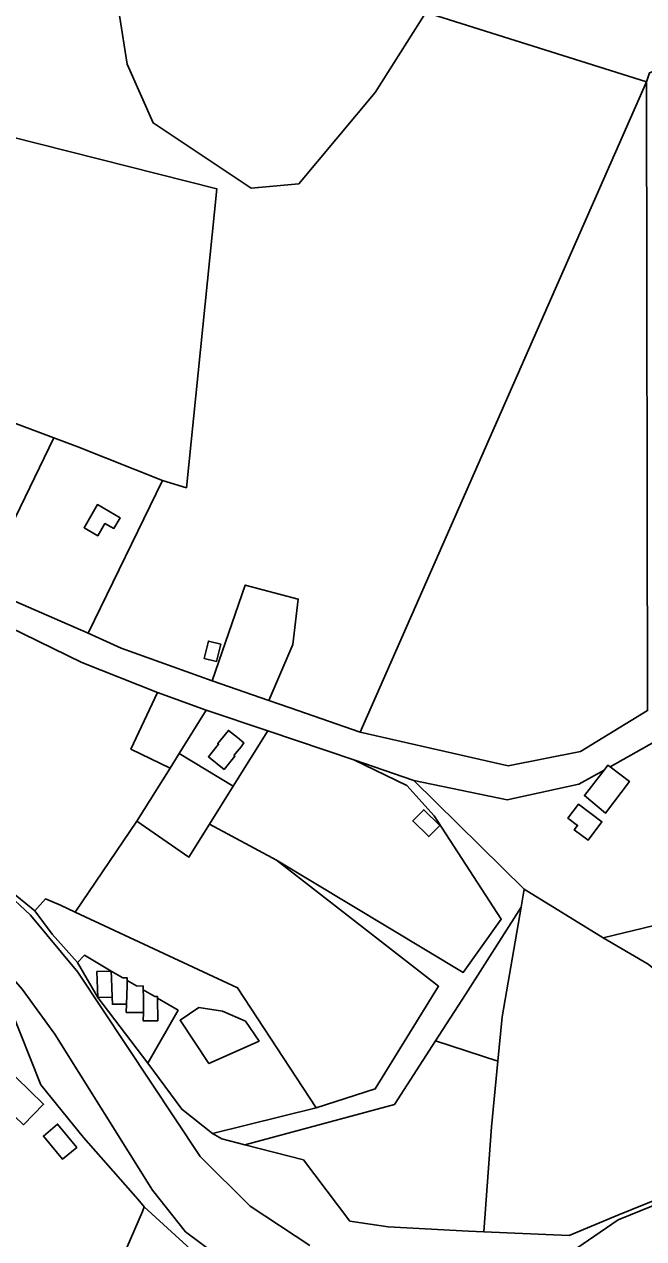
# Model space of a CAD drawing. Extents: x -477304 to -465429, y -1159113 to -1149210.
# Drawn here: x -476253.7 to -476111.2, y -1151455.3 to -1151175.8 of the extents above; entities that cross this region are included whole.
import ezdxf

# ---------------------------------------------------------------- set-up
doc = ezdxf.new("R2010")
doc.units = 0
for name, color, linetype in [('BPEJ_s', 7, 'Continuous'), ('orna_s', 7, 'Continuous'), ('ostatni_s', 7, 'Continuous'), ('PUPFL_s', 7, 'Continuous'), ('trav_porost_s', 7, 'Continuous')]:
    doc.layers.add(name, color=color, linetype=linetype)

msp = doc.modelspace()

# ---------------------------------------------------------------- linework, layer by layer
at = {"layer": 'BPEJ_s'}
for points in [[(-476161.29, -1151173.08), (-476173, -1151191.5), (-476190.5, -1151212.5), (-476201.5, -1151213.5), (-476221, -1151200.5), (-476224, -1151198.5), (-476230, -1151185), (-476233.5, -1151162.5)], [(-476233.5, -1151162.5), (-476230, -1151185), (-476224, -1151198.5), (-476221, -1151200.5), (-476201.5, -1151213.5), (-476190.5, -1151212.5), (-476173, -1151191.5), (-476161.29, -1151173.08)]]:
    msp.add_lwpolyline(points, dxfattribs=at)
at = {"layer": 'orna_s'}
for points in [[(-476094.22, -1151367.33), (-476101.11, -1151376.91), (-476108.85, -1151383.24), (-476120.51, -1151386.08), (-476138.73, -1151374.87), (-476164.06, -1151349.82), (-476142.61, -1151354.27), (-476126.17, -1151350.72), (-476120.34, -1151347.44), (-476124.85, -1151353.31), (-476119.99, -1151357.34), (-476114.49, -1151350.07), (-476118.96, -1151346.66), (-476096.81, -1151334.23), (-476090.63, -1151327.32), (-476086.31, -1151330.21)], [(-476128.65, -1151358.52), (-476126.42, -1151360.19), (-476127.18, -1151361.21), (-476124.02, -1151363.58), (-476120.84, -1151359.35), (-476126.23, -1151355.3)]]:
    msp.add_lwpolyline(points, close=True, dxfattribs=at)
at = {"layer": 'ostatni_s'}
for points in [[(-476240.43, -1151322.7), (-476260.76, -1151312.82), (-476280.74, -1151305.08), (-476298.14, -1151294.63), (-476357.6, -1151257.79), (-476388.74, -1151227.24), (-476391.22, -1151220.46), (-476396.2, -1151183.22), (-476396.99, -1151177.28), (-476393.53, -1151138.82)], [(-476386.8, -1151141.3), (-476389.99, -1151177.57), (-476384.13, -1151222.67), (-476383.16, -1151224.7), (-476352.92, -1151253.9), (-476288.29, -1151293.22), (-476263.52, -1151305.28), (-476238.94, -1151315.96), (-476231.4, -1151319.39), (-476210.48, -1151326.87), (-476197.45, -1151331.4), (-476192.5, -1151333.12), (-476176.46, -1151338.75), (-476142.41, -1151346.43), (-476125.73, -1151343.18), (-476110.32, -1151333.77)], [(-476439.9, -1151165.06), (-476435.24, -1151179.99), (-476430.31, -1151194.91), (-476433.43, -1151196.1), (-476431.68, -1151202.46), (-476420.82, -1151235.04), (-476416.01, -1151246.32), (-476395.72, -1151280.44), (-476383.66, -1151295.04), (-476365.02, -1151312.07), (-476338.83, -1151331.8), (-476315.75, -1151345), (-476269.99, -1151368.39), (-476258.32, -1151375.17), (-476252.23, -1151380.86), (-476241.37, -1151393.97), (-476213.24, -1151436.4), (-476201.73, -1151447.78), (-476187.97, -1151456.87)], [(-476209.67, -1151458.85), (-476216.57, -1151453.72), (-476224.18, -1151444.12), (-476246.62, -1151408.23), (-476254.12, -1151397.86), (-476260.98, -1151390.01), (-476270.01, -1151381.52), (-476280.05, -1151374.7), (-476313.49, -1151355.6), (-476323.3, -1151351.3), (-476330.92, -1151347.31), (-476347.32, -1151338.15), (-476366.25, -1151325.05), (-476370.84, -1151321.76), (-476399.5, -1151290.29), (-476414.39, -1151270.35), (-476430.96, -1151238.59), (-476439.69, -1151212.8), (-476447.22, -1151185.17), (-476448.43, -1151181.63), (-476454.56, -1151167.71)], [(-476096.81, -1151334.23), (-476118.96, -1151346.66), (-476119.45, -1151346.29), (-476120.34, -1151347.44), (-476126.17, -1151350.72), (-476142.61, -1151354.27), (-476164.06, -1151349.82), (-476177.91, -1151345.12), (-476197.68, -1151338.41), (-476211.87, -1151333.69), (-476223, -1151329.58), (-476240.43, -1151322.7)], [(-476211.83, -1151460.99), (-476226.06, -1151447.98), (-476227.53, -1151446.2), (-476240.05, -1151431.98), (-476249.88, -1151419.91), (-476256.99, -1151401.96), (-476267.58, -1151391.48), (-476269.99, -1151389.31), (-476277.51, -1151384.04), (-476291.73, -1151374.88), (-476304.1, -1151366.18), (-476312.68, -1151360.57), (-476323.3, -1151351.3), (-476313.49, -1151355.6), (-476280.05, -1151374.7), (-476270.01, -1151381.52), (-476260.98, -1151390.01), (-476254.12, -1151397.86), (-476246.62, -1151408.23), (-476224.18, -1151444.12), (-476216.57, -1151453.72), (-476209.67, -1151458.85)], [(-476187.97, -1151456.87), (-476201.73, -1151447.78), (-476213.24, -1151436.4), (-476241.37, -1151393.97), (-476252.23, -1151380.86), (-476258.32, -1151375.17)], [(-476257.41, -1151374.76), (-476251.27, -1151379.83), (-476247.24, -1151385.17), (-476241.41, -1151391.75), (-476236.75, -1151399.8), (-476225.26, -1151414.85), (-476217.45, -1151425.51), (-476210.37, -1151431.1), (-476208.23, -1151432.28), (-476202.97, -1151433.65), (-476189.49, -1151437.15), (-476178.8, -1151451.27), (-476169.97, -1151452.53), (-476151.51, -1151453.53), (-476147.99, -1151453.67), (-476128.34, -1151454.57), (-476117.15, -1151449.84), (-476103.94, -1151444.53)], [(-476256.99, -1151401.96), (-476249.88, -1151419.91), (-476240.05, -1151431.98), (-476227.53, -1151446.2), (-476226.06, -1151447.98), (-476226.49, -1151449.02), (-476238.32, -1151476.23)], [(-476253.84, -1151429.05), (-476249.22, -1151424.34), (-476261.93, -1151412.04)], [(-476103.71, -1151445.51), (-476117.12, -1151450.96), (-476126.6, -1151457.47)], [(-476126.6, -1151457.47), (-476117.12, -1151450.96), (-476103.71, -1151445.51)]]:
    msp.add_lwpolyline(points, dxfattribs=at)
for points in [[(-476246.89, -1151270.96), (-476263.52, -1151305.28), (-476288.29, -1151293.22), (-476272.3, -1151261.53), (-476265.37, -1151264.1)], [(-476238.94, -1151315.96), (-476263.52, -1151305.28), (-476246.89, -1151270.96), (-476241.36, -1151273.02), (-476221.85, -1151280.79)], [(-476231.65, -1151289.36), (-476236.84, -1151286.35), (-476239.93, -1151291.69), (-476236.76, -1151293.52), (-476235.14, -1151290.7), (-476233.07, -1151291.82)], [(-476239.93, -1151291.69), (-476236.84, -1151286.35), (-476231.65, -1151289.36), (-476233.07, -1151291.82), (-476235.14, -1151290.7), (-476236.76, -1151293.52)], [(-476202.84, -1151304.89), (-476190.65, -1151308.1), (-476191.88, -1151318.54), (-476197.45, -1151331.4), (-476210.48, -1151326.87)], [(-476209.45, -1151322.42), (-476212.3, -1151321.73), (-476211.34, -1151317.75), (-476208.49, -1151318.44)], [(-476211.87, -1151333.69), (-476197.68, -1151338.41), (-476205.62, -1151351.14), (-476218.06, -1151343.63)], [(-476205.48, -1151344.07), (-476203.79, -1151342.08), (-476203.15, -1151341.2), (-476204.65, -1151339.98), (-476206.72, -1151338.3), (-476209.18, -1151341.33), (-476208.98, -1151341.49), (-476211.32, -1151344.36), (-476207.7, -1151347.29), (-476205.24, -1151344.25)], [(-476205.48, -1151344.07), (-476205.24, -1151344.25), (-476207.7, -1151347.29), (-476211.32, -1151344.36), (-476208.98, -1151341.49), (-476209.18, -1151341.33), (-476206.72, -1151338.3), (-476204.65, -1151339.98), (-476203.15, -1151341.2), (-476203.79, -1151342.08)], [(-476211.09, -1151359.91), (-476205.62, -1151351.14), (-476197.68, -1151338.41), (-476177.91, -1151345.12), (-476165.71, -1151351.01), (-476159.37, -1151357.95), (-476144, -1151381.77), (-476152.73, -1151394), (-476195.67, -1151368.17)], [(-476177.91, -1151345.12), (-476164.06, -1151349.82), (-476138.73, -1151374.87), (-476139.41, -1151378.98), (-476152.22, -1151399.07), (-476159.11, -1151409.78), (-476168.53, -1151424.41), (-476202.97, -1151433.65), (-476208.23, -1151432.28), (-476210.37, -1151431.1), (-476186.54, -1151425.18), (-476172.97, -1151420.83), (-476158.41, -1151397.2), (-476195.67, -1151368.17), (-476152.73, -1151394), (-476144, -1151381.77), (-476159.37, -1151357.95), (-476165.71, -1151351.01)], [(-476119.99, -1151357.34), (-476124.85, -1151353.31), (-476120.34, -1151347.44), (-476119.45, -1151346.29), (-476118.96, -1151346.66), (-476114.49, -1151350.07)], [(-476164.34, -1151359.16), (-476160.67, -1151362.76), (-476158.14, -1151360.18), (-476161.81, -1151356.58)], [(-476158.14, -1151360.18), (-476160.67, -1151362.76), (-476164.34, -1151359.16), (-476161.81, -1151356.58)], [(-476120.84, -1151359.35), (-476124.02, -1151363.58), (-476127.18, -1151361.21), (-476126.42, -1151360.19), (-476128.65, -1151358.52), (-476126.23, -1151355.3)], [(-476239.85, -1151390.06), (-476241.41, -1151391.75), (-476247.24, -1151385.17), (-476251.27, -1151379.83), (-476248.76, -1151377.11), (-476245.33, -1151378.56), (-476241.99, -1151380.13), (-476204.63, -1151397.52), (-476186.54, -1151425.18), (-476210.37, -1151431.1), (-476217.45, -1151425.51), (-476225.26, -1151414.85), (-476218.29, -1151402.71), (-476223.02, -1151399.94), (-476223.02, -1151399.58), (-476223.64, -1151399.57), (-476226.29, -1151398.02), (-476226.3, -1151397.14), (-476227.84, -1151397.11), (-476230.02, -1151395.83), (-476230.02, -1151395.22), (-476231, -1151395.25), (-476233.66, -1151393.69)], [(-476241.41, -1151391.75), (-476239.85, -1151390.06), (-476233.66, -1151393.69), (-476236.95, -1151393.81), (-476236.75, -1151399.8)], [(-476233.6, -1151395.34), (-476233.46, -1151399.69), (-476236.75, -1151399.8), (-476236.95, -1151393.81), (-476233.66, -1151393.69)], [(-476233.4, -1151401.34), (-476233.46, -1151399.69), (-476233.6, -1151395.34), (-476233.66, -1151393.69), (-476231, -1151395.25), (-476230.02, -1151395.22), (-476230.02, -1151395.83), (-476230.02, -1151397.07), (-476230.14, -1151401.28)], [(-476230.02, -1151395.83), (-476227.84, -1151397.11), (-476226.3, -1151397.14), (-476226.29, -1151398.02), (-476226.28, -1151399.55), (-476226.28, -1151403.21), (-476230.23, -1151403.22), (-476230.14, -1151401.28), (-476230.02, -1151397.07)], [(-476223.64, -1151399.57), (-476223.02, -1151399.58), (-476223.02, -1151399.94), (-476222.99, -1151405.17), (-476226.3, -1151405.15), (-476226.28, -1151403.21), (-476226.28, -1151399.55), (-476226.29, -1151398.02)], [(-476236.75, -1151399.8), (-476233.46, -1151399.69), (-476233.4, -1151401.34), (-476230.14, -1151401.28), (-476230.23, -1151403.22), (-476226.28, -1151403.21), (-476226.3, -1151405.15), (-476222.99, -1151405.17), (-476223.02, -1151399.94), (-476218.29, -1151402.71), (-476225.26, -1151414.85)], [(-476202.83, -1151405.23), (-476208.1, -1151402.91), (-476213.52, -1151402.1), (-476217.84, -1151405), (-476211.19, -1151414.97), (-476199.67, -1151409.8)], [(-476211.19, -1151414.97), (-476217.84, -1151405), (-476213.52, -1151402.1), (-476208.1, -1151402.91), (-476202.83, -1151405.23), (-476199.67, -1151409.8)], [(-476269.3, -1151410.86), (-476268.37, -1151411.28), (-476263.35, -1151413.51), (-476261.93, -1151412.04), (-476249.22, -1151424.34), (-476253.84, -1151429.05), (-476255.91, -1151427.06), (-476256.44, -1151427.62), (-476256.81, -1151427.31), (-476256.3, -1151426.76), (-476264.56, -1151418.72), (-476265.14, -1151419.32), (-476265.47, -1151418.97), (-476264.93, -1151418.4), (-476266.57, -1151416.79), (-476265.12, -1151415.31), (-476269.62, -1151413.2), (-476270.53, -1151412.77)], [(-476244.86, -1151437), (-476241.61, -1151434.29), (-476246.01, -1151428.9), (-476249.28, -1151431.67)], [(-476246.01, -1151428.9), (-476241.61, -1151434.29), (-476244.86, -1151437), (-476249.28, -1151431.67)], [(-476238.32, -1151476.23), (-476226.49, -1151449.02), (-476226.06, -1151447.98), (-476211.83, -1151460.99), (-476220.43, -1151473.78), (-476224.5, -1151473.95), (-476235.04, -1151475.81)]]:
    msp.add_lwpolyline(points, close=True, dxfattribs=at)
at = {"layer": 'PUPFL_s'}
for points in [[(-475930.05, -1151072.11), (-475974.66, -1151080.49), (-476003.15, -1151086.2), (-476015.67, -1151105.75), (-476032.31, -1151109.51), (-476030.95, -1151113.99), (-476039.11, -1151116.07), (-476031.44, -1151133.8), (-475984.25, -1151130.53), (-475973.41, -1151128.42), (-475973.05, -1151147.67), (-476026.63, -1151154.82), (-476109.91, -1151186.97), (-476110.55, -1151189.06), (-476168.32, -1151170.87), (-476146.9, -1151143.14), (-476111.9, -1151105.68), (-476072.07, -1151099.53), (-476040.94, -1151095.06), (-476006.65, -1151085.96), (-475976.61, -1151079.17), (-475926.77, -1151069.25), (-475915.25, -1151084.64), (-475918.38, -1151087.81)], [(-476221.85, -1151280.79), (-476241.36, -1151273.02), (-476246.89, -1151270.96), (-476265.37, -1151264.1), (-476264.05, -1151246.63), (-476327.6, -1151181), (-476338.5, -1151170.07), (-476336.48, -1151168.29), (-476299.04, -1151188.16), (-476270.73, -1151198.19), (-476209.42, -1151213.67), (-476216.39, -1151282.46)], [(-476142.41, -1151346.43), (-476176.46, -1151338.75), (-476110.55, -1151189.06), (-476110.32, -1151333.77), (-476125.73, -1151343.18)], [(-476251.27, -1151379.83), (-476257.41, -1151374.76), (-476268.39, -1151367.02), (-476288.27, -1151356.51), (-476297.23, -1151347.85), (-476308.83, -1151334.25), (-476316.03, -1151327.52), (-476298.14, -1151294.63), (-476280.74, -1151305.08), (-476260.76, -1151312.82), (-476240.43, -1151322.7), (-476223, -1151329.58), (-476229.15, -1151342.62), (-476220.15, -1151346.98), (-476227.8, -1151359.23), (-476241.99, -1151380.13), (-476245.33, -1151378.56), (-476248.76, -1151377.11)], [(-476211.34, -1151317.75), (-476212.3, -1151321.73), (-476209.45, -1151322.42), (-476208.49, -1151318.44)], [(-476218.06, -1151343.63), (-476220.15, -1151346.98), (-476229.15, -1151342.62), (-476223, -1151329.58), (-476211.87, -1151333.69)], [(-476120.51, -1151386.08), (-476110.17, -1151392.12), (-476080.18, -1151416.71), (-476087.65, -1151426.89), (-476095.31, -1151435.71), (-476103.94, -1151444.53), (-476117.15, -1151449.84), (-476128.34, -1151454.57), (-476147.99, -1151453.67), (-476146.23, -1151429.57), (-476144.76, -1151414.4), (-476143.77, -1151404.2), (-476139.41, -1151378.98), (-476138.73, -1151374.87)], [(-476159.11, -1151409.78), (-476152.22, -1151399.07), (-476139.41, -1151378.98), (-476143.77, -1151404.2), (-476144.76, -1151414.4)], [(-476189.49, -1151437.15), (-476202.97, -1151433.65), (-476168.53, -1151424.41), (-476159.11, -1151409.78), (-476144.76, -1151414.4), (-476146.23, -1151429.57), (-476147.99, -1151453.67), (-476151.51, -1151453.53), (-476169.97, -1151452.53), (-476178.8, -1151451.27)]]:
    msp.add_lwpolyline(points, close=True, dxfattribs=at)
msp.add_lwpolyline([(-476168.32, -1151170.87), (-476110.55, -1151189.06), (-476176.46, -1151338.75), (-476192.5, -1151333.12), (-476197.45, -1151331.4), (-476191.88, -1151318.54), (-476190.65, -1151308.1), (-476202.84, -1151304.89), (-476210.48, -1151326.87), (-476231.4, -1151319.39), (-476238.94, -1151315.96), (-476221.85, -1151280.79), (-476216.39, -1151282.46), (-476209.42, -1151213.67), (-476270.73, -1151198.19), (-476299.04, -1151188.16), (-476336.48, -1151168.29)], dxfattribs=at)
at = {"layer": 'trav_porost_s'}
for points in [[(-476101.11, -1151376.91), (-476094.22, -1151367.33), (-476086.31, -1151330.21), (-476090.63, -1151327.32), (-476086.94, -1151321.74), (-476059.04, -1151303.43), (-476062.09, -1151357.47), (-476058.79, -1151368.38), (-476044.6, -1151403.16), (-476064.85, -1151404.13), (-476077.72, -1151413.24), (-476080.18, -1151416.71), (-476110.17, -1151392.12), (-476120.51, -1151386.08), (-476108.85, -1151383.24)], [(-476218.06, -1151343.63), (-476205.62, -1151351.14), (-476211.09, -1151359.91), (-476215.81, -1151367.48), (-476227.8, -1151359.23), (-476220.15, -1151346.98)], [(-476172.97, -1151420.83), (-476186.54, -1151425.18), (-476204.63, -1151397.52), (-476241.99, -1151380.13), (-476227.8, -1151359.23), (-476215.81, -1151367.48), (-476211.09, -1151359.91), (-476195.67, -1151368.17), (-476158.41, -1151397.2)]]:
    msp.add_lwpolyline(points, close=True, dxfattribs=at)

doc.saveas('drawing.dxf')
